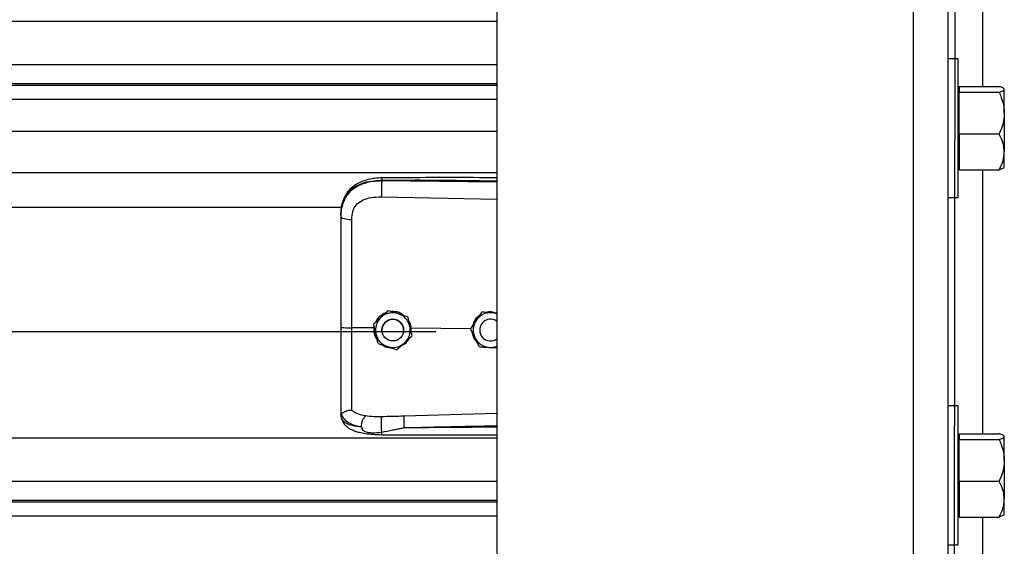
# Model space of a CAD drawing. Header units: inches. Extents: x 170 to 284, y 215 to 248.
# Tile 392 of 656: x 206.297 to 206.783, y 223.145 to 223.405. Entities that reach past the tile are written whole.
import ezdxf

# ---------------------------------------------------------------- set-up
doc = ezdxf.new("R2010")
doc.units = ezdxf.units.IN
doc.header["$LTSCALE"] = 0.25
doc.header["$MEASUREMENT"] = 0
doc.layers.add('RH FRONT OF HOOD', color=7, linetype='Continuous')

msp = doc.modelspace()

# ---------------------------------------------------------------- linework, layer by layer
at = {"layer": 'RH FRONT OF HOOD'}
for p, q in [((206.7552119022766, 220.1328032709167), (206.7598002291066, 224.3934313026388)), ((206.7552119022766, 224.3487565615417), (206.7552119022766, 220.1328032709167)), ((206.7380912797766, 224.3444764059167), (206.7380912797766, 220.1328032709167)), ((206.5326438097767, 224.3332527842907), (206.5326438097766, 220.1328032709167)), ((206.7723325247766, 223.5027795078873), (206.7723325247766, 223.3720243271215)), ((202.5003237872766, 223.404228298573), (206.5326438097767, 223.404228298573)), ((202.5003237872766, 223.3828493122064), (206.5326438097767, 223.3828493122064)), ((206.7602796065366, 223.3857215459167), (206.7552119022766, 223.3857215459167)), ((206.7602796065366, 223.3514803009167), (206.7602796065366, 223.3857215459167)), ((206.5326438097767, 223.3733640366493), (202.5003237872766, 223.3733640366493)), ((202.5003237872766, 223.3727246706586), (206.5326438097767, 223.3727246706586)), ((206.7608274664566, 223.3720243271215), (206.7608274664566, 223.370577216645)), ((206.7608274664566, 223.3720243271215), (206.7804819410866, 223.3720243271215)), ((206.7608274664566, 223.3707410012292), (206.7602796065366, 223.3707410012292)), ((206.7608274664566, 223.370577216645), (206.7608274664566, 223.3691301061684)), ((206.7608274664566, 223.358858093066), (206.7608274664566, 223.3691301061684)), ((206.7608274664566, 223.3691301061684), (206.7804819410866, 223.3691301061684)), ((206.7830500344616, 223.3707410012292), (206.782857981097, 223.3709638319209)), ((206.7830500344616, 223.370577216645), (206.7830500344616, 223.3707410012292)), ((206.7830500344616, 223.358858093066), (206.7830500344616, 223.370577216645)), ((202.5003237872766, 223.3657065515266), (206.5326438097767, 223.3657065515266)), ((206.7608274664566, 223.3485860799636), (206.7608274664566, 223.358858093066)), ((206.7830500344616, 223.358858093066), (206.7830500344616, 223.3397611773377)), ((202.5003237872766, 223.3500224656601), (206.5326438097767, 223.3500224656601)), ((206.7602796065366, 223.3172390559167), (206.7602796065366, 223.3514803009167)), ((206.7608274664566, 223.3485860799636), (206.7608274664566, 223.3397611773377)), ((206.7608274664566, 223.3485860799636), (206.7804819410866, 223.3485860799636)), ((206.7608274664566, 223.3397611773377), (206.7608274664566, 223.3309362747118)), ((206.7830500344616, 223.3322196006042), (206.7830500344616, 223.3397611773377)), ((202.5003237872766, 223.3296344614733), (206.5326438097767, 223.3296344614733)), ((206.7602796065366, 223.3322196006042), (206.7608274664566, 223.3322196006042)), ((206.7608274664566, 223.3309362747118), (206.7804819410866, 223.3309362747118)), ((206.7723325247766, 223.3309362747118), (206.7723325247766, 223.2008181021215)), ((206.782857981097, 223.3319967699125), (206.7830500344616, 223.3322196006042)), ((206.4757965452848, 223.3254228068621), (206.4757965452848, 223.3258341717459)), ((206.5326438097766, 223.3248861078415), (206.4757965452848, 223.3254228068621)), ((206.4757005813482, 223.3176339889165), (206.5326438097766, 223.3164244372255)), ((206.7552119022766, 223.3172390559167), (206.7602796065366, 223.3172390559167)), ((202.5768719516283, 223.3125588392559), (206.4560926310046, 223.3125588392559)), ((206.4556010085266, 223.3084995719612), (206.4556010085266, 223.30801125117)), ((206.4791715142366, 223.2615676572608), (206.4791715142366, 223.2615660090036)), ((206.5251150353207, 223.2607712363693), (206.5251150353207, 223.2607728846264)), ((206.5261639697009, 223.2607050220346), (206.5251150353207, 223.2607728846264)), ((206.4885896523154, 223.2585670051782), (206.4885896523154, 223.258565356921)), ((202.5304915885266, 223.2511663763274), (206.5024760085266, 223.2511663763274)), ((206.4719722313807, 223.2529763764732), (206.4610586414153, 223.2530808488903)), ((206.4718638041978, 223.2549116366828), (206.4718638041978, 223.2549099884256)), ((206.4721575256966, 223.2535659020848), (206.4719722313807, 223.2529763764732)), ((206.4719722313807, 223.2529763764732), (206.4719744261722, 223.2529762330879)), ((206.4759317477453, 223.2519090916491), (206.4759317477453, 223.2519083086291)), ((206.4866321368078, 223.2519083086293), (206.4866321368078, 223.2519090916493)), ((206.4904099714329, 223.2527997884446), (206.4898619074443, 223.2527457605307)), ((206.4903128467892, 223.250682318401), (206.4904099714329, 223.2527997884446)), ((206.4904099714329, 223.2527997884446), (206.4904116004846, 223.2527998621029)), ((206.5196436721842, 223.2525200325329), (206.4904116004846, 223.2527998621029)), ((206.5196296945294, 223.2525483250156), (206.5196296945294, 223.2525499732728)), ((206.5241434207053, 223.2519090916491), (206.5241434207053, 223.2519083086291)), ((206.4907000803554, 223.2489103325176), (206.4907000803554, 223.2489086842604)), ((206.5289402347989, 223.2433666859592), (206.5326438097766, 223.2431269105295)), ((206.7602796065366, 223.2145153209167), (206.7552119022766, 223.2145153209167)), ((206.7602796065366, 223.1802740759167), (206.7602796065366, 223.2145153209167)), ((206.4556010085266, 223.2109581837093), (206.4556010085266, 223.2104293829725)), ((206.4559407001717, 223.2084442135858), (206.4556010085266, 223.2104293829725)), ((206.5326438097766, 223.2107527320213), (206.4867081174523, 223.2094209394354)), ((202.5003237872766, 223.198780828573), (206.5326438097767, 223.198780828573)), ((206.7608274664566, 223.1995347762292), (206.7602796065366, 223.1995347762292)), ((206.7608274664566, 223.2008181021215), (206.7608274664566, 223.199370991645)), ((206.7608274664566, 223.2008181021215), (206.7804819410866, 223.2008181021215)), ((206.7608274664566, 223.199370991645), (206.7608274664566, 223.1979238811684)), ((206.7608274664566, 223.187651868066), (206.7608274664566, 223.1979238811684)), ((206.7608274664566, 223.1979238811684), (206.7804819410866, 223.1979238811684)), ((206.7830500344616, 223.1995347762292), (206.782857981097, 223.1997576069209)), ((206.7830500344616, 223.199370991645), (206.7830500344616, 223.1995347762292)), ((206.7830500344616, 223.187651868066), (206.7830500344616, 223.199370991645)), ((206.7608274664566, 223.1773798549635), (206.7608274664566, 223.187651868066)), ((206.7830500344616, 223.187651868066), (206.7830500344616, 223.1685549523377)), ((202.5003237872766, 223.1774018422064), (206.5326438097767, 223.1774018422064)), ((206.7602796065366, 223.1460328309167), (206.7602796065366, 223.1802740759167)), ((206.7608274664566, 223.1773798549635), (206.7608274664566, 223.1685549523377)), ((206.7608274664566, 223.1773798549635), (206.7804819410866, 223.1773798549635)), ((206.5326438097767, 223.1679165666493), (202.5003237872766, 223.1679165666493)), ((206.7608274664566, 223.1685549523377), (206.7608274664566, 223.1597300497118)), ((206.7830500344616, 223.1610133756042), (206.7830500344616, 223.1685549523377)), ((202.5003237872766, 223.1672772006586), (206.5326438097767, 223.1672772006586)), ((202.5003237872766, 223.1602590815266), (206.5326438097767, 223.1602590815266)), ((206.7602796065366, 223.1610133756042), (206.7608274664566, 223.1610133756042)), ((206.7608274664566, 223.1597300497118), (206.7804819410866, 223.1597300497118)), ((206.7723325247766, 223.1597300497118), (206.7723325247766, 223.0296118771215)), ((206.782857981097, 223.1607905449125), (206.7830500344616, 223.1610133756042)), ((206.7552119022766, 223.1460328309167), (206.7602796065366, 223.1460328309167))]:
    msp.add_line(p, q, dxfattribs=at)
at = {"layer": 'RH FRONT OF HOOD', "flags": 128}
msp.add_lwpolyline([(206.4556010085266, 223.30801125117), (206.4557049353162, 223.3077155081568), (206.4560128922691, 223.3074306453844), (206.4565135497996, 223.3071671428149), (206.457188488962, 223.3069346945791), (206.4580128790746, 223.3067418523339), (206.458956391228, 223.3065957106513), (206.4599843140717, 223.3065016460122), (206.4610588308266, 223.3064631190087)], dxfattribs=at)
at = {"layer": 'RH FRONT OF HOOD'}
msp.add_circle((206.4812819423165, 223.2519083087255), 0.005350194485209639, dxfattribs=at)
for centre, radius, start, end in [((206.4812819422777, 223.2519090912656), 0.008560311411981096, 72.32793711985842, 132.3279357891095), ((206.4812819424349, 223.2519090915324), 0.008560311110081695, 12.32793744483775, 72.32793758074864), ((206.5294936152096, 223.2519090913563), 0.008560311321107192, 86.29353550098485, 146.2935346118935), ((206.5294936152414, 223.2519090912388), 0.008560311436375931, 68.40767565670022, 86.29353576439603), ((206.4812819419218, 223.2519090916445), 0.008560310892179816, 132.3279357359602, 192.3279369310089), ((206.4812819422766, 223.2519090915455), 0.005350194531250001, 1.112064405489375e-06, 179.9999988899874), ((206.5294936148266, 223.2519090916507), 0.008560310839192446, 146.2935348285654, 206.2935362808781), ((206.5294936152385, 223.2519083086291), 0.005350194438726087, 53.92810057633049, 306.0718994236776), ((206.4812819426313, 223.2519090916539), 0.008560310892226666, 312.3279357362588, 12.32793693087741), ((206.4812819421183, 223.2519090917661), 0.008560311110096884, 192.3279374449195, 252.3279375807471), ((206.4812819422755, 223.2519090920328), 0.008560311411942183, 252.3279371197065, 312.3279357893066), ((206.5294936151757, 223.2519090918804), 0.008560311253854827, 206.293536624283, 266.2935360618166), ((206.529493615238, 223.251909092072), 0.008560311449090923, 266.2935357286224, 291.592324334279)]:
    msp.add_arc(centre, radius, start, end, dxfattribs=at)
for points, knots in [([(206.7830500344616, 223.370577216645), (206.7829523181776, 223.3707797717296), (206.7827533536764, 223.3711922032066), (206.7816015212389, 223.371671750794), (206.7807342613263, 223.3719448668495), (206.7804819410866, 223.3720243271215)], [0, 0, 0, 0, 0.406290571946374, 0.8272664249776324, 1, 1, 1, 1]), ([(206.7804819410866, 223.3691301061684), (206.7811564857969, 223.3693551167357), (206.7825301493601, 223.3698133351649), (206.7830452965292, 223.3703137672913), (206.7830499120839, 223.3705704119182), (206.7830500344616, 223.370577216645)], [0, 0, 0, 0, 0.4843414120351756, 0.986327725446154, 1, 1, 1, 1]), ([(206.7804819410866, 223.3691301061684), (206.7808634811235, 223.3682604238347), (206.7817662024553, 223.3662027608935), (206.7828069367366, 223.3627738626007), (206.782968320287, 223.3601743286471), (206.7830500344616, 223.358858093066)], [0, 0, 0, 0, 0.2654599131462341, 0.6280764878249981, 1, 1, 1, 1]), ([(206.7830500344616, 223.358858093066), (206.7830472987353, 223.358622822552), (206.7830294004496, 223.357083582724), (206.7826076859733, 223.3542110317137), (206.781580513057, 223.3510374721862), (206.7807535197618, 223.3491920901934), (206.7804819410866, 223.3485860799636)], [0, 0, 0, 0, 0.06653229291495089, 0.4352825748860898, 0.8145508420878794, 1, 1, 1, 1]), ([(206.7830500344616, 223.3397611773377), (206.7829523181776, 223.3409964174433), (206.7827533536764, 223.3435115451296), (206.7816015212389, 223.3464359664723), (206.7807342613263, 223.3481015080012), (206.7804819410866, 223.3485860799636)], [0, 0, 0, 0, 0.4062905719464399, 0.8272664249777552, 1, 1, 1, 1]), ([(206.7804819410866, 223.3309362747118), (206.7811564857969, 223.3323084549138), (206.7825301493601, 223.3351028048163), (206.7830452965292, 223.3381545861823), (206.7830499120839, 223.339719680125), (206.7830500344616, 223.3397611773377)], [0, 0, 0, 0, 0.4843414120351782, 0.9863277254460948, 1, 1, 1, 1]), ([(206.7827912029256, 223.3320543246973), (206.7827369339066, 223.3319623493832), (206.7825591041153, 223.3316609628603), (206.7815943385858, 223.331289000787), (206.7807326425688, 223.3310157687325), (206.7804819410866, 223.3309362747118)], [0, 0, 0, 0, 0.2374711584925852, 0.7781501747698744, 1, 1, 1, 1]), ([(206.4556010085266, 223.3084995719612), (206.4556637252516, 223.3098560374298), (206.4557821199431, 223.3124167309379), (206.4567516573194, 223.3159076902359), (206.4580408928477, 223.318319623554), (206.4594047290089, 223.3200223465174), (206.4604876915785, 223.3210657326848), (206.4615466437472, 223.3218942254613), (206.4625360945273, 223.3225541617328), (206.4637704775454, 223.3232492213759), (206.4653644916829, 223.3239749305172), (206.4680282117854, 223.3248829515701), (206.4715633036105, 223.3256428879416), (206.474469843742, 223.3257742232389), (206.4757965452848, 223.3258341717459)], [0, 0, 0, 0, 0.1307156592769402, 0.2467609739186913, 0.3577928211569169, 0.4170971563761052, 0.4791482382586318, 0.5177152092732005, 0.5590896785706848, 0.6032945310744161, 0.663348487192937, 0.7353692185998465, 0.8792082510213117, 1, 1, 1, 1]), ([(206.4757965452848, 223.3254228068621), (206.474580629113, 223.3253895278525), (206.4721488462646, 223.3253229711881), (206.4688080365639, 223.3247011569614), (206.4658502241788, 223.3237589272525), (206.4633076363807, 223.32254125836), (206.4610761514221, 223.3209958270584), (206.4592044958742, 223.3191546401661), (206.4577235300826, 223.3170243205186), (206.4565479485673, 223.3144551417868), (206.455755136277, 223.3114032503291), (206.4556524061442, 223.3091423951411), (206.4556010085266, 223.30801125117)], [0, 0, 0, 0, 0.1111703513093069, 0.2223361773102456, 0.3162781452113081, 0.4102081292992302, 0.5024030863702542, 0.5945790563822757, 0.6845432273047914, 0.7745043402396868, 0.8871807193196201, 0.9999999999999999, 0.9999999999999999, 0.9999999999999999, 0.9999999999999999]), ([(206.4758151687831, 223.326926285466), (206.4748165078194, 223.3268877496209), (206.47292476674, 223.3268147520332), (206.4696157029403, 223.3262863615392), (206.4663881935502, 223.3253923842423), (206.4636413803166, 223.3240881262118), (206.461655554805, 223.3227654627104), (206.4600143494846, 223.3213200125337), (206.4586991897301, 223.3197317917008), (206.4576239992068, 223.3179791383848), (206.4567667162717, 223.316069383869), (206.4560218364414, 223.313550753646), (206.4558064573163, 223.3116131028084), (206.4556874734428, 223.3105426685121)], [0, 0, 0, 0, 0.0977474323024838, 0.1851607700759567, 0.330612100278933, 0.436467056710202, 0.5083182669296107, 0.5850061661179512, 0.6719760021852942, 0.7307948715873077, 0.8036787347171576, 0.8915444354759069, 1, 1, 1, 1]), ([(206.4757965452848, 223.3254228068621), (206.475774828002, 223.3248469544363), (206.4757297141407, 223.3236507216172), (206.4756886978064, 223.3214256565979), (206.4756754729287, 223.3192482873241), (206.4756924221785, 223.318158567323), (206.4757005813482, 223.3176339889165)], [0, 0, 0, 0, 0.2406941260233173, 0.4999999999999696, 0.7593058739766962, 1, 1, 1, 1]), ([(206.4758153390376, 223.326910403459), (206.4758141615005, 223.3269144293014), (206.4758101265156, 223.3269282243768), (206.4758049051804, 223.3268133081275), (206.475798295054, 223.3265205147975), (206.4757972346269, 223.3261045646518), (206.4757965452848, 223.3258341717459)], [0, 0, 0, 0, 0.09787641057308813, 0.3353863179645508, 0.5679606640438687, 1, 1, 1, 1]), ([(206.4757965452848, 223.3258341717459), (206.4821023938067, 223.3258735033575), (206.495341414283, 223.3259560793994), (206.5142910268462, 223.3257748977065), (206.5269315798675, 223.3255539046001), (206.5326438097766, 223.3254540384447)], [0, 0, 0, 0, 0.332670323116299, 0.6984356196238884, 1, 1, 1, 1]), ([(206.5326438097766, 223.3270092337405), (206.5297446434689, 223.3270239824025), (206.5191167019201, 223.3270780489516), (206.5001732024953, 223.3271147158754), (206.4841299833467, 223.3269906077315), (206.4758151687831, 223.326926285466)], [0, 0, 0, 0, 0.1530455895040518, 0.5610439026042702, 1, 1, 1, 1]), ([(206.4614844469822, 223.3103964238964), (206.4614844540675, 223.310396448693), (206.4615870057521, 223.3107553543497), (206.4620821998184, 223.3121615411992), (206.4636182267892, 223.3143642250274), (206.4666852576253, 223.3162674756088), (206.470801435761, 223.3174791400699), (206.4739542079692, 223.3175787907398), (206.4757005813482, 223.3176339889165)], [0, 0, 0, 0, 4.497367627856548e-06, 0.06509473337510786, 0.261670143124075, 0.475310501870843, 0.7093656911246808, 1, 1, 1, 1]), ([(206.4610588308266, 223.3064631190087), (206.4611288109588, 223.3077877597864), (206.4611987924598, 223.3091124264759), (206.4614844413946, 223.3103963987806), (206.4614844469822, 223.3103964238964)], [0, 0, 0, 0, 0.9999804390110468, 0.9999999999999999, 0.9999999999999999, 0.9999999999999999, 0.9999999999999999]), ([(206.4556010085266, 223.30801125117), (206.4556010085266, 223.3043810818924), (206.4556010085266, 223.2971101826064), (206.4556010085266, 223.2860294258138), (206.4556010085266, 223.2748468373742), (206.4556010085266, 223.2638781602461), (206.4556010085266, 223.2566303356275), (206.4556010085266, 223.2531505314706)], [0, 0, 0, 0, 0.2027568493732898, 0.4061035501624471, 0.6088604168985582, 0.8122072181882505, 1, 1, 1, 1]), ([(206.4610586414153, 223.2530808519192), (206.4610586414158, 223.2530808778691), (206.4610587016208, 223.2564672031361), (206.4610587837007, 223.2635139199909), (206.4610588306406, 223.2741871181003), (206.4610588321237, 223.285063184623), (206.4610588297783, 223.295850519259), (206.4610588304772, 223.3029255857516), (206.4610588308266, 223.3064631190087)], [0, 0, 0, 0, 1.439079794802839e-06, 0.1877923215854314, 0.3908439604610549, 0.59389561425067, 0.7969478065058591, 1, 1, 1, 1]), ([(206.4778922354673, 223.2604025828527), (206.4777570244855, 223.2603724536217), (206.4766052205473, 223.2601157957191), (206.4748479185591, 223.2586570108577), (206.4732291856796, 223.2570473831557), (206.4729013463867, 223.2559390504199), (206.4728680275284, 223.2558264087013)], [0, 0, 0, 0, 0.05931474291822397, 0.5052766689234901, 0.9497204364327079, 1, 1, 1, 1]), ([(206.4755176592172, 223.2582398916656), (206.4764581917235, 223.2590965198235), (206.4777126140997, 223.2602390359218), (206.4788795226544, 223.2613017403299), (206.4791715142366, 223.2615676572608)], [0, 0, 0, 0, 0.7497733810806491, 1, 1, 1, 1]), ([(206.4755176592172, 223.2582377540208), (206.4764581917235, 223.2590944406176), (206.4777126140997, 223.2602370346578), (206.4788795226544, 223.2613000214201), (206.4791715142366, 223.2615660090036)], [0, 0, 0, 0, 0.7497733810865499, 1, 1, 1, 1]), ([(206.4791715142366, 223.2615676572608), (206.4795692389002, 223.2614409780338), (206.4810740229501, 223.2609616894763), (206.4826909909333, 223.2604465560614), (206.483880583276, 223.2600675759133)], [0, 0, 0, 0, 0.264306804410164, 0.9999999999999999, 0.9999999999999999, 0.9999999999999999, 0.9999999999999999]), ([(206.4791715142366, 223.2615660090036), (206.4795692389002, 223.2614392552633), (206.4810740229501, 223.2609596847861), (206.4826909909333, 223.2604444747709), (206.483880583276, 223.2600654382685)], [0, 0, 0, 0, 0.2643068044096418, 1, 1, 1, 1]), ([(206.4865420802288, 223.2592194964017), (206.4861853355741, 223.2595095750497), (206.4850217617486, 223.2604557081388), (206.4829702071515, 223.261023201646), (206.4814006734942, 223.2610270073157), (206.480864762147, 223.2610283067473)], [0, 0, 0, 0, 0.2255168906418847, 0.7355556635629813, 1, 1, 1, 1]), ([(206.483880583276, 223.2600675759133), (206.4840669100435, 223.2600082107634), (206.4855242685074, 223.25954388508), (206.4871223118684, 223.2590346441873), (206.4884466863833, 223.2586125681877), (206.4885896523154, 223.2585670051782)], [0, 0, 0, 0, 0.1156468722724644, 0.90453427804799, 1, 1, 1, 1]), ([(206.483880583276, 223.2600654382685), (206.4840669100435, 223.2600060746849), (206.4855242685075, 223.2595417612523), (206.4871223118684, 223.2590327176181), (206.4884466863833, 223.258610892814), (206.4885896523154, 223.258565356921)], [0, 0, 0, 0, 0.1156468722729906, 0.9045342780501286, 1, 1, 1, 1]), ([(206.5251150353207, 223.2607728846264), (206.5247352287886, 223.2602035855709), (206.5239666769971, 223.2590515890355), (206.5230305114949, 223.2576482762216), (206.5224945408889, 223.2568448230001), (206.522372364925, 223.2566616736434)], [0, 0, 0, 0, 0.4299704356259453, 0.8700602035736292, 0.9999999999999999, 0.9999999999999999, 0.9999999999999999, 0.9999999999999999]), ([(206.5251150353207, 223.2607712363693), (206.5247352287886, 223.2602018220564), (206.5239666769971, 223.2590495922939), (206.5230305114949, 223.2576461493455), (206.5224945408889, 223.2568426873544), (206.522372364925, 223.2566595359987)], [0, 0, 0, 0, 0.429970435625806, 0.8700602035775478, 0.9999999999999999, 0.9999999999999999, 0.9999999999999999, 0.9999999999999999]), ([(206.5300469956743, 223.2604514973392), (206.5287774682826, 223.2605337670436), (206.5270842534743, 223.2606434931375), (206.5255091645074, 223.2607456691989), (206.5251150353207, 223.2607712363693)], [0, 0, 0, 0, 0.749773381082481, 1, 1, 1, 1]), ([(206.5321185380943, 223.2603193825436), (206.5314576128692, 223.2605194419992), (206.5301872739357, 223.2609039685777), (206.5286240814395, 223.2609288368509), (206.5278441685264, 223.2606667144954), (206.5276683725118, 223.2606076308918)], [0, 0, 0, 0, 0.4565421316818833, 0.8775020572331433, 0.9999999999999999, 0.9999999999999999, 0.9999999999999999, 0.9999999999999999]), ([(206.5326438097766, 223.2602833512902), (206.5320008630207, 223.2603249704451), (206.5311420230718, 223.2603805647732), (206.5302669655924, 223.2604372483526), (206.5300469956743, 223.2604514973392)], [0, 0, 0, 0, 0.7486223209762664, 1, 1, 1, 1]), ([(206.4718638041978, 223.2549116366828), (206.4723697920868, 223.2553725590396), (206.4733936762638, 223.2563052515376), (206.4746408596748, 223.2574412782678), (206.4753548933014, 223.2580916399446), (206.4755176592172, 223.2582398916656)], [0, 0, 0, 0, 0.4299704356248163, 0.870060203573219, 0.9999999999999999, 0.9999999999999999, 0.9999999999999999, 0.9999999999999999]), ([(206.4718638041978, 223.2549099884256), (206.4723697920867, 223.2553707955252), (206.4733936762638, 223.256303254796), (206.4746408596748, 223.2574391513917), (206.4753548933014, 223.258089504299), (206.4755176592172, 223.2582377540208)], [0, 0, 0, 0, 0.4299704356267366, 0.8700602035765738, 1, 1, 1, 1]), ([(206.4885896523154, 223.2585670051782), (206.4887357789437, 223.2578984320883), (206.4890314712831, 223.256545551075), (206.4893916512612, 223.254897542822), (206.489597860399, 223.2539539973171), (206.4896448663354, 223.2537389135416)], [0, 0, 0, 0, 0.4299704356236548, 0.870060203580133, 0.9999999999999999, 0.9999999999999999, 0.9999999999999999, 0.9999999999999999]), ([(206.4885896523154, 223.258565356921), (206.4887357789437, 223.2578966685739), (206.4890314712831, 223.2565435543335), (206.4893916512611, 223.2548954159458), (206.4895978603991, 223.2539518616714), (206.4896448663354, 223.2537367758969)], [0, 0, 0, 0, 0.4299704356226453, 0.8700602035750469, 0.9999999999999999, 0.9999999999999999, 0.9999999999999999, 0.9999999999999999]), ([(206.4904116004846, 223.2527998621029), (206.4904115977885, 223.2527998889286), (206.4903135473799, 223.2537754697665), (206.4900534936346, 223.2551676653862), (206.4892489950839, 223.2562570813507), (206.489029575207, 223.2565542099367)], [0, 0, 0, 0, 1.999769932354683e-05, 0.7272642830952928, 1, 1, 1, 1]), ([(206.522372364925, 223.2566616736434), (206.5216663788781, 223.2556033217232), (206.5207247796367, 223.254191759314), (206.5198488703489, 223.2528785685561), (206.5196296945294, 223.2525499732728)], [0, 0, 0, 0, 0.7497733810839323, 1, 1, 1, 1]), ([(206.522372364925, 223.2566595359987), (206.5216663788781, 223.2556012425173), (206.5207247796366, 223.2541897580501), (206.5198488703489, 223.2528768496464), (206.5196296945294, 223.2525483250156)], [0, 0, 0, 0, 0.7497733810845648, 1, 1, 1, 1]), ([(206.5237730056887, 223.2587612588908), (206.5234534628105, 223.2585432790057), (206.5223000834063, 223.2577564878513), (206.5212067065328, 223.2561558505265), (206.5209088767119, 223.2547511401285), (206.5208207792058, 223.2543356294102)], [0, 0, 0, 0, 0.2125142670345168, 0.7670631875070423, 1, 1, 1, 1]), ([(206.4556010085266, 223.2531505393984), (206.4556010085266, 223.2501132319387), (206.4556010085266, 223.2439377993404), (206.4556010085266, 223.2351508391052), (206.4556010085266, 223.2269842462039), (206.4556010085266, 223.2204041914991), (206.4556010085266, 223.2150194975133), (206.4556010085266, 223.2123189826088), (206.4556010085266, 223.2109581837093)], [0, 0, 0, 0, 0.1870908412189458, 0.3803918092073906, 0.5558755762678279, 0.7364481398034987, 0.8671952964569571, 1, 1, 1, 1]), ([(206.4610588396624, 223.2123902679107), (206.461058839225, 223.2126529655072), (206.4610588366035, 223.2142274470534), (206.4610588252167, 223.2176588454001), (206.4610587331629, 223.2232601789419), (206.4610584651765, 223.2297000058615), (206.4610581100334, 223.2369260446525), (206.461057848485, 223.244800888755), (206.4610578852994, 223.2503288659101), (206.4610579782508, 223.2530808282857), (206.4610579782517, 223.2530808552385)], [0, 0, 0, 0, 0.03155846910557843, 0.1891461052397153, 0.3467338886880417, 0.50432776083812, 0.6619226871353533, 0.8309600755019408, 0.9999983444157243, 1, 1, 1, 1]), ([(206.4729190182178, 223.2500814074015), (206.4726473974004, 223.2513242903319), (206.4722851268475, 223.252981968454), (206.4719481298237, 223.2545241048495), (206.4718638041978, 223.2549099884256)], [0, 0, 0, 0, 0.7497733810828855, 0.9999999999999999, 0.9999999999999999, 0.9999999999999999, 0.9999999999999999]), ([(206.4719744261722, 223.2529762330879), (206.4719406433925, 223.2525223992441), (206.4718338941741, 223.2510883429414), (206.4722505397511, 223.2489258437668), (206.4732020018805, 223.2475694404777), (206.4735884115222, 223.2470185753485)], [0, 0, 0, 0, 0.2156616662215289, 0.6814629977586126, 1, 1, 1, 1]), ([(206.4896448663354, 223.2537389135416), (206.4899164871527, 223.2524960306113), (206.4902787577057, 223.2508383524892), (206.4906157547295, 223.2492962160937), (206.4907000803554, 223.2489103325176)], [0, 0, 0, 0, 0.7497733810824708, 1, 1, 1, 1]), ([(206.4896448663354, 223.2537367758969), (206.4899164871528, 223.2524939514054), (206.4902787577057, 223.2508363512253), (206.4906157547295, 223.249294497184), (206.4907000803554, 223.2489086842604)], [0, 0, 0, 0, 0.7497733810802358, 1, 1, 1, 1]), ([(206.5218189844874, 223.2481171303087), (206.5217323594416, 223.2482924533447), (206.5210548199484, 223.2496637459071), (206.5203118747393, 223.2511675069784), (206.5196961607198, 223.252413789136), (206.5196296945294, 223.2525483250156)], [0, 0, 0, 0, 0.1156468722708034, 0.9045342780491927, 1, 1, 1, 1]), ([(206.520565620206, 223.250653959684), (206.5206141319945, 223.2501920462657), (206.5207607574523, 223.2487959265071), (206.5216064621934, 223.2471994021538), (206.5225405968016, 223.2463909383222), (206.5227700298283, 223.2461923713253)], [0, 0, 0, 0, 0.2716700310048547, 0.8211147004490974, 0.9999999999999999, 0.9999999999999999, 0.9999999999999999, 0.9999999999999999]), ([(206.4739742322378, 223.245253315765), (206.4738281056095, 223.2459218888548), (206.4735324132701, 223.2472747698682), (206.473172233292, 223.2489227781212), (206.4729660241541, 223.2498663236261), (206.4729190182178, 223.2500814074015)], [0, 0, 0, 0, 0.4299704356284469, 0.8700602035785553, 0.9999999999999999, 0.9999999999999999, 0.9999999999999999, 0.9999999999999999]), ([(206.4870462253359, 223.2455804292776), (206.4861056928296, 223.2447238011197), (206.4848512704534, 223.2435812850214), (206.4836843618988, 223.2425185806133), (206.4833923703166, 223.2422526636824)], [0, 0, 0, 0, 0.749773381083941, 0.9999999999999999, 0.9999999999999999, 0.9999999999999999, 0.9999999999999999]), ([(206.485689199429, 223.2443444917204), (206.4861979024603, 223.2446065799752), (206.4876041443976, 223.2453310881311), (206.4888446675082, 223.246562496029), (206.4892239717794, 223.2475422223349), (206.4892370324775, 223.2475759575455)], [0, 0, 0, 0, 0.3536960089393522, 0.9777456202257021, 1, 1, 1, 1]), ([(206.4907000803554, 223.2489086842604), (206.4901940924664, 223.2484477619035), (206.4891702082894, 223.2475150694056), (206.4879230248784, 223.2463790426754), (206.4872089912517, 223.2457286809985), (206.4870462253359, 223.2455804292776)], [0, 0, 0, 0, 0.4299704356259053, 0.8700602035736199, 0.9999999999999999, 0.9999999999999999, 0.9999999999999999, 0.9999999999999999]), ([(206.5240082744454, 223.2436864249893), (206.5238233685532, 223.2440606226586), (206.5231237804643, 223.2454763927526), (206.5223720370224, 223.2469978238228), (206.5218189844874, 223.2481171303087)], [0, 0, 0, 0, 0.2643068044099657, 1, 1, 1, 1]), ([(206.4739742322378, 223.245253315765), (206.4743719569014, 223.2451265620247), (206.4758767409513, 223.2446469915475), (206.4774937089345, 223.2441317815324), (206.4786833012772, 223.2437527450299)], [0, 0, 0, 0, 0.2643068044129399, 1, 1, 1, 1]), ([(206.4761328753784, 223.2445654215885), (206.476212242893, 223.2444987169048), (206.477085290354, 223.2437649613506), (206.478655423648, 223.2432858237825), (206.4800899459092, 223.2432013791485), (206.4804875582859, 223.2431779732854)], [0, 0, 0, 0, 0.0674096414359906, 0.7415101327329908, 1, 1, 1, 1]), ([(206.4786833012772, 223.2437527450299), (206.4788696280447, 223.2436933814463), (206.4803269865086, 223.2432290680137), (206.4819250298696, 223.2427200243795), (206.4832494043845, 223.2422981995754), (206.4833923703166, 223.2422526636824)], [0, 0, 0, 0, 0.1156468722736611, 0.9045342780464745, 0.9999999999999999, 0.9999999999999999, 0.9999999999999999, 0.9999999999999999]), ([(206.5240082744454, 223.2436864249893), (206.5246912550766, 223.2436421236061), (206.5260732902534, 223.2435524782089), (206.5277567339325, 223.2434433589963), (206.5287205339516, 223.2433809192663), (206.5289402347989, 223.2433666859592)], [0, 0, 0, 0, 0.4299704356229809, 0.8700602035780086, 1, 1, 1, 1]), ([(206.455798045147, 223.2107078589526), (206.455847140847, 223.2106993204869), (206.4559479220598, 223.2106817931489), (206.456239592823, 223.2108680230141), (206.4567050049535, 223.2111988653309), (206.4575812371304, 223.2117789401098), (206.4590604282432, 223.2123970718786), (206.4604012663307, 223.2123931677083), (206.4610587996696, 223.212391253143)], [0, 0, 0, 0, 0.1136768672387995, 0.2333502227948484, 0.3620694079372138, 0.5019163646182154, 0.7557448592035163, 1, 1, 1, 1]), ([(206.4678930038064, 223.2095662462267), (206.4665194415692, 223.2098540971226), (206.4644350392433, 223.2102909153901), (206.4622592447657, 223.2113316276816), (206.4614602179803, 223.2120369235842), (206.4610588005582, 223.2123912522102)], [0, 0, 0, 0, 0.4901989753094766, 0.743884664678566, 1, 1, 1, 1]), ([(206.4556010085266, 223.2109581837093), (206.4556010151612, 223.2109569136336), (206.4556010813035, 223.2109442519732), (206.4556082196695, 223.210840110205), (206.455706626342, 223.2107617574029), (206.4557943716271, 223.2106918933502)], [0, 0, 0, 0, 0.01193493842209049, 0.1189819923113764, 1, 1, 1, 1]), ([(206.4557938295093, 223.2107076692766), (206.4560694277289, 223.2099856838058), (206.4566354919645, 223.2085027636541), (206.4586883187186, 223.2066694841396), (206.4616765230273, 223.2051114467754), (206.464403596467, 223.204488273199), (206.4658034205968, 223.2041683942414)], [0, 0, 0, 0, 0.2305257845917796, 0.4734878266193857, 0.7297379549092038, 1, 1, 1, 1]), ([(206.4658023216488, 223.2041666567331), (206.4652560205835, 223.2042237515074), (206.4639510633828, 223.2043601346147), (206.4625522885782, 223.2045882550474), (206.4615973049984, 223.2047821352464), (206.460363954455, 223.2050599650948), (206.4586776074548, 223.2056261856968), (206.4568578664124, 223.2067516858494), (206.4562523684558, 223.2078690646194), (206.4559407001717, 223.2084442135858)], [0, 0, 0, 0, 0.1091879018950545, 0.2608187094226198, 0.3077983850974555, 0.3355235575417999, 0.5627886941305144, 0.7749539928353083, 0.9999999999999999, 0.9999999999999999, 0.9999999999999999, 0.9999999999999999]), ([(206.4559576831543, 223.2083981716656), (206.4561466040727, 223.2078112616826), (206.4565013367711, 223.2067092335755), (206.4575144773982, 223.205290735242), (206.4586435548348, 223.2042147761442), (206.4597908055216, 223.2034179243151), (206.4608379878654, 223.2028615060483), (206.4617808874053, 223.2024493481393), (206.4630263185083, 223.2019829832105), (206.4649712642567, 223.2014224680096), (206.4678503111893, 223.2008609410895), (206.4715839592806, 223.2004386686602), (206.4743653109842, 223.2003712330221), (206.475853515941, 223.2003351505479)], [0, 0, 0, 0, 0.098431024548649, 0.1848217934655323, 0.2573083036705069, 0.3158871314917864, 0.3722739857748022, 0.4121400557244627, 0.4615923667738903, 0.5575876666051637, 0.6828759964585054, 0.8303179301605, 1, 1, 1, 1]), ([(206.4658034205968, 223.2041683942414), (206.4658283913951, 223.2046986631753), (206.4658802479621, 223.2057998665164), (206.4663561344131, 223.2074617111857), (206.4670601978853, 223.2088479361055), (206.4676223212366, 223.2093327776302), (206.4678930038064, 223.2095662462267)], [0, 0, 0, 0, 0.2407679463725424, 0.5000000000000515, 0.7592320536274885, 1, 1, 1, 1]), ([(206.4757224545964, 223.2091588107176), (206.474370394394, 223.2091515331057), (206.4716683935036, 223.2091369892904), (206.4691617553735, 223.2094214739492), (206.467909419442, 223.2095636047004)], [0, 0, 0, 0, 0.5003922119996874, 1, 1, 1, 1]), ([(206.4758078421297, 223.2015883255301), (206.4757918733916, 223.2018288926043), (206.4757581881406, 223.2023363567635), (206.4757133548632, 223.2033464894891), (206.4756763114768, 223.2045339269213), (206.4756535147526, 223.2058058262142), (206.4756483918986, 223.2070092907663), (206.4756608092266, 223.208005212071), (206.4756859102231, 223.2087445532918), (206.4757107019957, 223.2090255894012), (206.4757224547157, 223.2091588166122)], [0, 0, 0, 0, 0.1098512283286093, 0.2317256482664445, 0.3631776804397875, 0.500000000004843, 0.63682231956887, 0.7682743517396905, 0.8901487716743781, 1, 1, 1, 1]), ([(206.4867081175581, 223.2094209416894), (206.4848769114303, 223.2093729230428), (206.4812143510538, 223.2092768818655), (206.4775531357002, 223.2091981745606), (206.4757224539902, 223.2091588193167)], [0, 0, 0, 0, 0.4999797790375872, 1, 1, 1, 1]), ([(206.4867079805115, 223.2094209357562), (206.4867004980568, 223.2091821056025), (206.4866889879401, 223.2088147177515), (206.4866902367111, 223.2079528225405), (206.4866976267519, 223.2071780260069), (206.4867120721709, 223.2063175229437), (206.4867378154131, 223.2051580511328), (206.4867654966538, 223.2043146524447), (206.4867834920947, 223.2037663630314)], [0, 0, 0, 0, 0.2394508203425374, 0.3683426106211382, 0.4999696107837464, 0.6316010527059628, 0.7605056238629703, 0.9999999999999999, 0.9999999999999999, 0.9999999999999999, 0.9999999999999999]), ([(206.4658025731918, 223.2041634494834), (206.4658771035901, 223.2037931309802), (206.4659810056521, 223.203276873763), (206.4663527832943, 223.2026795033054), (206.4667734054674, 223.2022466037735), (206.4675771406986, 223.2018020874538), (206.4690544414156, 223.2014405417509), (206.4718152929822, 223.2012003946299), (206.4742120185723, 223.2014332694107), (206.4758078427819, 223.2015883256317)], [0, 0, 0, 0, 0.100126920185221, 0.1395859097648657, 0.1897135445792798, 0.2582342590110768, 0.3697357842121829, 0.5803479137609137, 1, 1, 1, 1]), ([(206.4758078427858, 223.2015883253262), (206.4775872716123, 223.2019352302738), (206.4793748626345, 223.2022837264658), (206.4811928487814, 223.2026510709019), (206.4812638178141, 223.2026654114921), (206.4814988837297, 223.2027128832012), (206.4823670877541, 223.2028893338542), (206.4840074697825, 223.2032044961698), (206.485540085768, 223.203567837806), (206.4864391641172, 223.2037277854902), (206.4865162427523, 223.2037414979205)], [0, 0, 0, 0, 0.5022751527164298, 0.5045790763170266, 0.5086566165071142, 0.5221306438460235, 0.5703313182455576, 0.7514263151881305, 0.9786895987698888, 1, 1, 1, 1]), ([(206.4867837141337, 223.2037639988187), (206.4906837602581, 223.2038632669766), (206.4989538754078, 223.2040737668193), (206.512065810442, 223.2043559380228), (206.523013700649, 223.2045684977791), (206.5300298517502, 223.2046965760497), (206.5322048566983, 223.2047345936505), (206.5326438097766, 223.2047422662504)], [0, 0, 0, 0, 0.2551597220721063, 0.5410705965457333, 0.8577348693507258, 0.9712884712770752, 1, 1, 1, 1]), ([(206.5326438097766, 223.2040972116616), (206.5300461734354, 223.204065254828), (206.5249801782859, 223.2040029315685), (206.5174160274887, 223.203922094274), (206.5097638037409, 223.2038528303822), (206.5020057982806, 223.2038012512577), (206.494283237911, 223.2037682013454), (206.4892463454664, 223.2037653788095), (206.4867837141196, 223.2037639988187)], [0, 0, 0, 0, 0.1699411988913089, 0.3314248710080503, 0.494842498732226, 0.6705311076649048, 0.8389164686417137, 1, 1, 1, 1]), ([(206.4758535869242, 223.2003570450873), (206.4758528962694, 223.2003501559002), (206.4758463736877, 223.2002850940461), (206.4758354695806, 223.200474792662), (206.4758213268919, 223.2008016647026), (206.475812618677, 223.2012342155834), (206.475808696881, 223.2015249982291), (206.4758078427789, 223.2015883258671)], [0, 0, 0, 0, 0.03436729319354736, 0.324566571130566, 0.6210149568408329, 0.9174633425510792, 1, 1, 1, 1]), ([(206.4758535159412, 223.2003351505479), (206.4800486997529, 223.2003135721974), (206.4890236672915, 223.2002674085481), (206.5033660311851, 223.2002258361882), (206.5181010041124, 223.2002016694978), (206.5280558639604, 223.2001981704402), (206.5326438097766, 223.2001965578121)], [0, 0, 0, 0, 0.2216322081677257, 0.4741489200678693, 0.7576483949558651, 1, 1, 1, 1]), ([(206.7830500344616, 223.199370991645), (206.7829523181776, 223.1995735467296), (206.7827533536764, 223.1999859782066), (206.7816015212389, 223.200465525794), (206.7807342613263, 223.2007386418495), (206.7804819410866, 223.2008181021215)], [0, 0, 0, 0, 0.4062905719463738, 0.8272664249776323, 1, 1, 1, 1]), ([(206.7804819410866, 223.1979238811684), (206.7811564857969, 223.1981488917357), (206.7825301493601, 223.1986071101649), (206.7830452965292, 223.1991075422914), (206.7830499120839, 223.1993641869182), (206.7830500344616, 223.199370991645)], [0, 0, 0, 0, 0.4843414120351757, 0.9863277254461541, 1, 1, 1, 1]), ([(206.7804819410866, 223.1979238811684), (206.7808634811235, 223.1970541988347), (206.7817662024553, 223.1949965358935), (206.7828069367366, 223.1915676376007), (206.782968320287, 223.1889681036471), (206.7830500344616, 223.187651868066)], [0, 0, 0, 0, 0.2654599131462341, 0.6280764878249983, 1, 1, 1, 1]), ([(206.7830500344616, 223.187651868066), (206.7830472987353, 223.187416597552), (206.7830294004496, 223.185877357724), (206.7826076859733, 223.1830048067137), (206.781580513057, 223.1798312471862), (206.7807535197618, 223.1779858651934), (206.7804819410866, 223.1773798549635)], [0, 0, 0, 0, 0.06653229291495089, 0.4352825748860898, 0.8145508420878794, 1, 1, 1, 1]), ([(206.7830500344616, 223.1685549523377), (206.7829523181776, 223.1697901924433), (206.7827533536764, 223.1723053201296), (206.7816015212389, 223.1752297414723), (206.7807342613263, 223.1768952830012), (206.7804819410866, 223.1773798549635)], [0, 0, 0, 0, 0.4062905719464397, 0.8272664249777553, 1, 1, 1, 1]), ([(206.7804819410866, 223.1597300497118), (206.7811564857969, 223.1611022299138), (206.7825301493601, 223.1638965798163), (206.7830452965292, 223.1669483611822), (206.7830499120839, 223.168513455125), (206.7830500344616, 223.1685549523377)], [0, 0, 0, 0, 0.4843414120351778, 0.9863277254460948, 1, 1, 1, 1]), ([(206.7827912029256, 223.1608480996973), (206.7827369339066, 223.1607561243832), (206.7825591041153, 223.1604547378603), (206.7815943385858, 223.160082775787), (206.7807326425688, 223.1598095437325), (206.7804819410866, 223.1597300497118)], [0, 0, 0, 0, 0.2374711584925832, 0.7781501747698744, 1, 1, 1, 1])]:
    msp.add_open_spline(points, degree=3, knots=knots, dxfattribs=at)
msp.add_open_spline([(206.4556010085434, 223.2531505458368), (206.4556821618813, 223.2531416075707), (206.4558444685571, 223.2531237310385), (206.4570972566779, 223.2531010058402), (206.4588947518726, 223.253084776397), (206.4603369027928, 223.2530821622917), (206.461057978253, 223.253080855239)], degree=3, dxfattribs=at)

doc.saveas('drawing.dxf')
